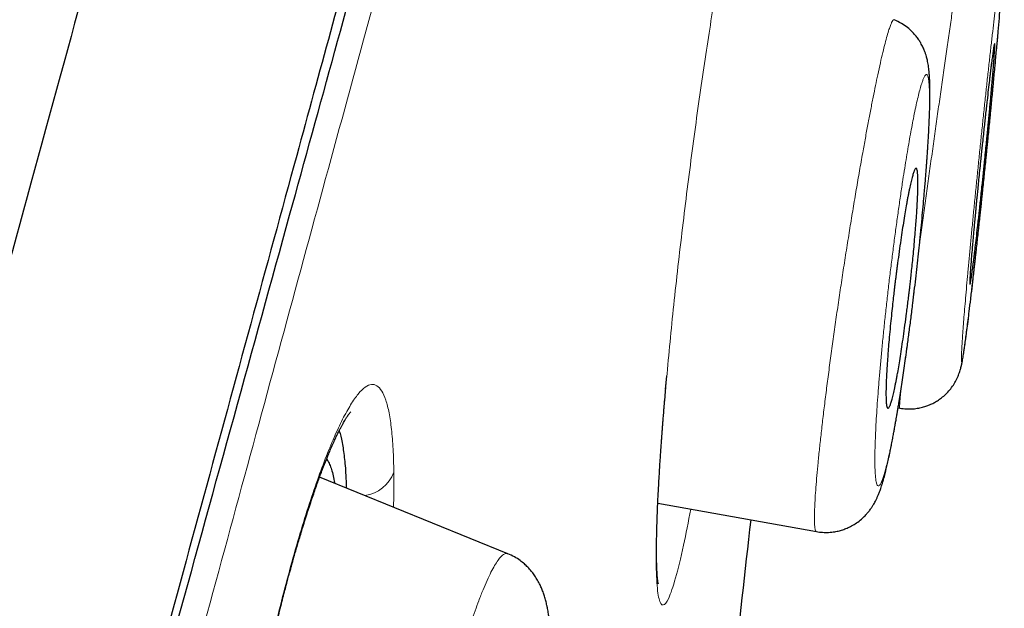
# Model space of a CAD drawing. Header units: millimetres. Extents: x 8 to 473, y 11 to 654.
# Tile 653 of 656: x 464.49 to 471.93, y 626.67 to 631.12. Entities that reach past the tile are written whole.
import ezdxf

# ---------------------------------------------------------------- set-up
doc = ezdxf.new("R2010")
doc.units = ezdxf.units.MM

msp = doc.modelspace()

# ---------------------------------------------------------------- linework, layer by layer
at = {"color": 7, "linetype": 'Continuous', "lineweight": 30}
for p, q in [((471.0955, 631.1175), (471.0956, 631.1175)), ((469.37, 628.3275), (469.3792, 628.4293)), ((471.1257, 628.188), (471.1379, 628.1858)), ((468.1785, 627.0864), (466.7564, 627.6657)), ((469.3107, 627.4684), (470.509, 627.2536))]:
    msp.add_line(p, q, dxfattribs=at)
at = {"color": 8, "linetype": 'Continuous', "lineweight": 0}
msp.add_arc((467.061, 627.7952), 0.2722, 277.84011, 340.05129, dxfattribs=at)
at = {"color": 7, "linetype": 'Continuous', "lineweight": 30}
for points, knots in [([(470.1608, 650.2847), (470.1654, 650.2685), (470.1751, 650.2342), (470.1654, 650.1301), (470.1214, 649.9157), (470.0193, 649.5055), (469.8502, 648.8522), (469.6064, 647.9407), (469.2849, 646.7779), (468.8814, 645.329), (468.4353, 643.7426), (467.9675, 642.0862), (467.5037, 640.4457), (466.9694, 638.5517), (466.3595, 636.3746), (465.6859, 633.9339), (464.9217, 631.1515), (464.0772, 628.0633), (463.1636, 624.7138), (462.2419, 621.3307), (461.3169, 617.9384), (460.0873, 613.4266), (458.5443, 607.7908), (456.6918, 601.0441), (454.8383, 594.3309), (452.9864, 587.6382), (451.1612, 581.0945), (449.3675, 574.6805), (447.6064, 568.3986), (446.0876, 562.982), (444.8124, 558.4382), (443.7808, 554.7617), (442.754, 551.1009), (442.091, 548.7319), (441.7579, 547.5418)], [0, 0, 0, 0, 0.026643, 0.056461, 0.086551, 0.11684, 0.14723, 0.177651, 0.208116, 0.238721, 0.269551, 0.290293, 0.311234, 0.332423, 0.353891, 0.375326, 0.396544, 0.421695, 0.446548, 0.471138, 0.49552, 0.519728, 0.567844, 0.615722, 0.66337, 0.710804, 0.758299, 0.802852, 0.847609, 0.892545, 0.919139, 0.945881, 0.972812, 1, 1, 1, 1]), ([(471.4836, 648.3303), (471.4879, 648.3155), (471.497, 648.2838), (471.4877, 648.1781), (471.4456, 647.9599), (471.3474, 647.5483), (471.1956, 646.941), (470.9982, 646.1797), (470.7686, 645.319), (470.4898, 644.2895), (470.1584, 643.0731), (469.787, 641.7247), (469.3798, 640.2544), (468.9431, 638.6817), (468.4864, 637.039), (468.0241, 635.3663), (467.5731, 633.7197), (467.092, 631.9576), (466.5304, 629.9002), (465.8857, 627.5387), (465.1596, 624.8816), (464.4179, 622.1717), (463.6656, 619.4295), (462.906, 616.6678), (461.888, 612.9715), (460.6042, 608.3349), (459.0557, 602.7627), (457.5018, 597.1937), (455.9437, 591.6319), (454.3834, 586.0743), (452.8986, 580.8141), (451.495, 575.8491), (450.1724, 571.1824), (448.8505, 566.5241), (447.6958, 562.4581), (446.7083, 558.9853), (445.8879, 556.0994), (445.0749, 553.2398), (444.2714, 550.4099), (443.7526, 548.575), (443.4929, 547.6567)], [0, 0, 0, 0, 0.0263947, 0.0567135, 0.0870843, 0.1174919, 0.1479186, 0.1722719, 0.1966285, 0.2209895, 0.2453683, 0.2697732, 0.2901329, 0.310517, 0.330927, 0.3462517, 0.3615813, 0.3769064, 0.39222, 0.4126117, 0.4329787, 0.453321, 0.473641, 0.4939369, 0.5142124, 0.554725, 0.5952005, 0.6356391, 0.6760307, 0.7163943, 0.7567769, 0.7907369, 0.8247232, 0.8587319, 0.8927619, 0.9141655, 0.9355885, 0.9570317, 0.9784983, 1, 1, 1, 1]), ([(460.6444, 608.3027), (461.1173, 610.0138), (461.8997, 612.8448), (462.9824, 616.7754), (463.8979, 620.0971), (464.8013, 623.3755), (465.6855, 626.583), (466.4915, 629.5046), (467.2094, 632.104), (467.8358, 634.3654), (468.4043, 636.404), (468.9075, 638.1972), (469.3495, 639.7726), (469.7997, 641.3816), (470.2317, 642.9392), (470.6217, 644.358), (470.9311, 645.4997), (471.19, 646.4851), (471.3738, 647.2217), (471.4627, 647.6035), (471.4684, 647.6886), (471.471, 647.7274)], [0, 0, 0, 0, 0.07218, 0.119423, 0.16681, 0.214126, 0.261298, 0.30868, 0.348246, 0.387639, 0.427185, 0.466788, 0.506244, 0.54568, 0.604911, 0.663838, 0.722099, 0.780103, 0.857413, 0.935071, 1, 1, 1, 1]), ([(471.138, 628.186), (471.1553, 628.1835), (471.1886, 628.1788), (471.237, 628.1799), (471.2801, 628.1854), (471.3171, 628.1941), (471.3479, 628.2043), (471.3754, 628.2157), (471.4028, 628.2294), (471.4323, 628.2473), (471.4635, 628.2704), (471.495, 628.299), (471.5245, 628.3325), (471.55, 628.369), (471.5674, 628.4007), (471.5791, 628.4267), (471.5868, 628.4464), (471.593, 628.4646), (471.5971, 628.4787), (471.601, 628.4933), (471.604, 628.5058), (471.6062, 628.5159), (471.6074, 628.5216), (471.6083, 628.5261), (471.6092, 628.5309), (471.6108, 628.539), (471.6131, 628.5514), (471.6161, 628.5693), (471.6196, 628.5907), (471.6235, 628.6162), (471.6281, 628.6473), (471.6336, 628.6863), (471.64, 628.7337), (471.6473, 628.7894), (471.6551, 628.8502), (471.6641, 628.9227), (471.6744, 629.0087), (471.6862, 629.109), (471.6984, 629.2147), (471.7108, 629.3248), (471.7234, 629.4385), (471.7361, 629.555), (471.7489, 629.674), (471.7617, 629.7956), (471.7747, 629.9197), (471.7876, 630.0459), (471.8005, 630.1734), (471.8132, 630.3015), (471.8258, 630.4292), (471.838, 630.5557), (471.8498, 630.6802), (471.8611, 630.8016), (471.8718, 630.9184), (471.8817, 631.0289), (471.8906, 631.1314), (471.8985, 631.2251), (471.9055, 631.3099), (471.9114, 631.3859), (471.9164, 631.4531), (471.9205, 631.5116), (471.9236, 631.5607), (471.9259, 631.6013), (471.9271, 631.629), (471.9276, 631.6474), (471.9279, 631.6588), (471.928, 631.6692), (471.9281, 631.6802), (471.9278, 631.6936), (471.9273, 631.7081), (471.9258, 631.729), (471.9223, 631.7562), (471.9162, 631.7869), (471.9063, 631.8217), (471.8929, 631.8559), (471.8759, 631.8897), (471.8547, 631.924), (471.828, 631.9581), (471.7967, 631.9899), (471.7623, 632.0181), (471.7223, 632.0443), (471.6924, 632.0577), (471.677, 632.0646)], [0, 0, 0, 0, 0.009093, 0.017521, 0.025113, 0.031737, 0.037299, 0.042005, 0.047276, 0.053324, 0.060138, 0.067687, 0.075667, 0.083806, 0.092156, 0.096398, 0.100619, 0.106469, 0.112669, 0.118138, 0.123737, 0.127974, 0.130961, 0.133832, 0.136985, 0.14042, 0.149633, 0.16041, 0.171356, 0.183552, 0.196999, 0.211703, 0.229396, 0.247022, 0.264553, 0.281988, 0.304979, 0.327697, 0.35017, 0.372415, 0.394438, 0.416242, 0.437853, 0.459545, 0.481386, 0.503384, 0.525567, 0.547945, 0.570519, 0.593281, 0.616218, 0.639312, 0.66255, 0.685605, 0.708222, 0.730428, 0.752245, 0.773683, 0.794744, 0.81543, 0.835739, 0.854999, 0.872704, 0.879822, 0.886661, 0.893222, 0.899637, 0.906053, 0.912522, 0.919229, 0.925607, 0.932558, 0.939566, 0.946753, 0.95248, 0.959565, 0.967978, 0.975114, 0.982891, 0.991222, 1, 1, 1, 1]), ([(470.5091, 627.2538), (470.5242, 627.2516), (470.5547, 627.2472), (470.6013, 627.2471), (470.644, 627.2517), (470.6822, 627.2598), (470.7159, 627.27), (470.7502, 627.2838), (470.7856, 627.3019), (470.8227, 627.3259), (470.8552, 627.3525), (470.881, 627.3782), (470.8989, 627.3986), (470.9143, 627.4184), (470.9267, 627.4362), (470.938, 627.454), (470.9473, 627.4702), (470.9558, 627.486), (470.9646, 627.5041), (470.9739, 627.5249), (470.982, 627.5449), (470.9889, 627.5634), (470.9953, 627.5816), (471.0017, 627.6009), (471.009, 627.6245), (471.0175, 627.6541), (471.0269, 627.689), (471.0367, 627.728), (471.0463, 627.769), (471.0551, 627.8086), (471.0634, 627.8475), (471.071, 627.8846), (471.079, 627.9248), (471.0867, 627.9651), (471.0935, 628.0021), (471.0989, 628.032), (471.1029, 628.0542), (471.1059, 628.0715), (471.1088, 628.0877), (471.1121, 628.1069), (471.1161, 628.1301), (471.1207, 628.1576), (471.1259, 628.1894), (471.1328, 628.2315), (471.1413, 628.2846), (471.1512, 628.3485), (471.1615, 628.4166), (471.1719, 628.4879), (471.1835, 628.5689), (471.1962, 628.6601), (471.2098, 628.7622), (471.2236, 628.8686), (471.2364, 628.9714), (471.2482, 629.0696), (471.259, 629.1625), (471.2696, 629.2565), (471.2796, 629.3493), (471.2897, 629.4454), (471.2994, 629.5421), (471.3087, 629.6382), (471.3168, 629.7261), (471.3233, 629.7999), (471.3285, 629.861), (471.3326, 629.911), (471.3362, 629.9566), (471.3393, 629.9971), (471.3419, 630.0313), (471.3437, 630.0574), (471.3451, 630.0771), (471.3464, 630.0948), (471.3478, 630.1162), (471.3496, 630.1433), (471.3517, 630.176), (471.354, 630.2132), (471.3563, 630.2543), (471.3587, 630.2985), (471.3608, 630.3438), (471.3626, 630.388), (471.364, 630.429), (471.3651, 630.4667), (471.3658, 630.5013), (471.3663, 630.5384), (471.3664, 630.5768), (471.366, 630.6148), (471.3651, 630.6474), (471.364, 630.6717), (471.3629, 630.6912), (471.3617, 630.7087), (471.3599, 630.7289), (471.3576, 630.7498), (471.3546, 630.7712), (471.351, 630.7922), (471.3472, 630.8109), (471.3434, 630.8269), (471.3392, 630.8425), (471.3335, 630.861), (471.3252, 630.8841), (471.3137, 630.9112), (471.2987, 630.9402), (471.2809, 630.9686), (471.2605, 630.9966), (471.2328, 631.028), (471.1963, 631.061), (471.1505, 631.0934), (471.1146, 631.1099), (471.0958, 631.1185)], [0, 0, 0, 0, 0.008523, 0.017171, 0.025883, 0.032423, 0.038937, 0.045526, 0.053044, 0.061664, 0.071357, 0.077831, 0.083446, 0.088253, 0.094331, 0.099675, 0.104378, 0.109702, 0.116397, 0.12428, 0.132675, 0.14047, 0.146742, 0.155079, 0.164986, 0.176085, 0.190431, 0.20396, 0.217053, 0.231376, 0.241451, 0.252138, 0.263443, 0.274792, 0.284239, 0.291631, 0.296977, 0.300429, 0.304077, 0.308601, 0.313998, 0.320268, 0.327411, 0.335426, 0.348101, 0.361643, 0.375503, 0.389681, 0.404177, 0.422739, 0.441791, 0.461327, 0.481348, 0.49772, 0.514424, 0.531466, 0.548487, 0.564761, 0.584015, 0.602052, 0.618863, 0.634443, 0.645272, 0.655412, 0.664863, 0.673548, 0.680906, 0.686828, 0.690474, 0.69387, 0.698572, 0.704651, 0.712109, 0.72095, 0.730683, 0.741686, 0.753823, 0.76581, 0.777338, 0.788406, 0.799015, 0.809162, 0.824173, 0.83804, 0.850586, 0.861606, 0.867094, 0.873797, 0.881791, 0.890684, 0.898929, 0.906268, 0.912651, 0.917966, 0.922217, 0.927145, 0.933126, 0.940195, 0.948198, 0.954082, 0.960708, 0.968678, 0.977972, 0.988477, 1, 1, 1, 1]), ([(471.669, 629.1199), (471.6698, 629.1219), (471.6716, 629.1259), (471.6761, 629.151), (471.6816, 629.1869), (471.6877, 629.2307), (471.6929, 629.2705), (471.6975, 629.3063), (471.7011, 629.3352), (471.7049, 629.3661), (471.7102, 629.41), (471.7173, 629.4704), (471.7241, 629.5306), (471.729, 629.5741), (471.7317, 629.5975), (471.7344, 629.6216), (471.7371, 629.6464), (471.7399, 629.6717), (471.7436, 629.7059), (471.7485, 629.7509), (471.7546, 629.8087), (471.7597, 629.8571), (471.7636, 629.8941), (471.7661, 629.9176), (471.7686, 629.9418), (471.7712, 629.9667), (471.7738, 629.9922), (471.7765, 630.0184), (471.7807, 630.0602), (471.7863, 630.1149), (471.7927, 630.179), (471.7982, 630.2344), (471.8028, 630.2812), (471.8064, 630.3196), (471.8088, 630.3447), (471.8101, 630.3593), (471.8107, 630.3659), (471.8113, 630.3718), (471.8118, 630.377), (471.8122, 630.3817), (471.8126, 630.3857), (471.8144, 630.4054), (471.8177, 630.4399), (471.8221, 630.4877), (471.8262, 630.5323), (471.8299, 630.5739), (471.8333, 630.6124), (471.8363, 630.6478), (471.8401, 630.6927), (471.8444, 630.7444), (471.8487, 630.7988), (471.852, 630.8442), (471.8544, 630.8808), (471.8557, 630.9085), (471.8562, 630.9276), (471.8558, 630.9384), (471.8545, 630.9415), (471.8519, 630.9332), (471.8477, 630.9091), (471.8423, 630.8731), (471.8363, 630.8293), (471.8311, 630.7896), (471.8266, 630.7537), (471.823, 630.7248), (471.8192, 630.6938), (471.814, 630.65), (471.807, 630.5897), (471.8001, 630.5297), (471.7953, 630.4862), (471.7926, 630.4627), (471.7899, 630.4386), (471.7872, 630.4138), (471.7844, 630.3883), (471.7806, 630.3542), (471.7758, 630.3094), (471.7696, 630.2517), (471.7645, 630.2033), (471.7606, 630.1664), (471.7581, 630.1429), (471.7556, 630.1186), (471.753, 630.0937), (471.7503, 630.0682), (471.7476, 630.042), (471.7434, 630.0005), (471.7378, 629.9466), (471.7314, 629.8835), (471.7259, 629.8286), (471.7213, 629.7819), (471.7176, 629.7433), (471.7152, 629.7179), (471.7138, 629.7029), (471.7131, 629.6961), (471.7125, 629.69), (471.712, 629.6844), (471.7116, 629.6794), (471.7111, 629.6751), (471.7092, 629.6551), (471.7059, 629.6203), (471.7014, 629.5724), (471.6973, 629.5276), (471.6935, 629.4861), (471.6901, 629.4476), (471.687, 629.4122), (471.6832, 629.3673), (471.6788, 629.3155), (471.6745, 629.261), (471.6711, 629.2154), (471.6688, 629.1788), (471.6675, 629.151), (471.6671, 629.1321), (471.6675, 629.1215), (471.6683, 629.1207), (471.6687, 629.1204)], [0, 0, 0, 0, 0.020186, 0.040638, 0.061368, 0.077108, 0.093014, 0.101034, 0.109097, 0.117203, 0.125354, 0.141889, 0.159218, 0.163891, 0.168618, 0.1734, 0.178237, 0.183128, 0.188075, 0.197754, 0.208363, 0.219902, 0.223998, 0.228199, 0.232506, 0.236919, 0.241437, 0.24606, 0.25079, 0.263659, 0.27509, 0.285084, 0.293639, 0.300755, 0.306433, 0.307791, 0.309032, 0.310155, 0.311161, 0.312049, 0.312819, 0.313473, 0.323394, 0.332992, 0.342266, 0.351216, 0.359842, 0.368146, 0.376126, 0.392863, 0.409287, 0.4254, 0.441206, 0.456708, 0.471909, 0.486815, 0.50143, 0.521565, 0.541991, 0.562717, 0.578471, 0.594405, 0.602444, 0.610529, 0.618661, 0.626841, 0.643298, 0.660606, 0.665282, 0.670017, 0.674811, 0.679663, 0.684574, 0.689543, 0.699176, 0.709756, 0.721285, 0.725381, 0.729584, 0.733896, 0.738315, 0.742841, 0.747475, 0.752217, 0.764848, 0.776108, 0.785998, 0.794517, 0.801665, 0.807441, 0.80884, 0.810127, 0.811302, 0.812364, 0.813315, 0.814154, 0.814881, 0.824837, 0.834459, 0.843747, 0.8527, 0.86132, 0.869606, 0.877559, 0.894359, 0.910836, 0.926993, 0.942834, 0.958363, 0.973582, 0.988496, 1, 1, 1, 1]), ([(471.0497, 628.1842), (471.0517, 628.1851), (471.0558, 628.1869), (471.0631, 628.2008), (471.0712, 628.2228), (471.0802, 628.2534), (471.09, 628.2921), (471.0987, 628.3309), (471.1059, 628.3656), (471.1114, 628.3933), (471.117, 628.4228), (471.1242, 628.4617), (471.1329, 628.5123), (471.1435, 628.5772), (471.1545, 628.6489), (471.1661, 628.7274), (471.178, 628.8121), (471.187, 628.8791), (471.193, 628.9254), (471.196, 628.9491), (471.1991, 628.9731), (471.2021, 628.9974), (471.2051, 629.022), (471.2081, 629.0468), (471.2111, 629.0718), (471.2146, 629.102), (471.2188, 629.1396), (471.224, 629.1871), (471.2299, 629.2418), (471.2362, 629.3032), (471.2429, 629.3708), (471.2495, 629.4425), (471.2556, 629.5129), (471.2608, 629.5772), (471.264, 629.6227), (471.2661, 629.653), (471.2672, 629.6711), (471.2683, 629.688), (471.2692, 629.7037), (471.27, 629.7183), (471.2718, 629.751), (471.274, 629.7985), (471.2757, 629.8544), (471.2761, 629.9006), (471.2753, 629.9349), (471.2736, 629.9595), (471.2714, 629.9766), (471.2686, 629.9884), (471.2652, 629.9951), (471.261, 629.9976), (471.2555, 629.9935), (471.2485, 629.9802), (471.2405, 629.9582), (471.2317, 629.9278), (471.2221, 629.8891), (471.2135, 629.8503), (471.2063, 629.8156), (471.2008, 629.7877), (471.1951, 629.7581), (471.188, 629.7192), (471.1792, 629.6685), (471.1685, 629.6035), (471.1574, 629.5317), (471.1457, 629.4534), (471.1337, 629.3687), (471.1244, 629.3007), (471.118, 629.2523), (471.1145, 629.2251), (471.111, 629.1976), (471.1075, 629.1698), (471.104, 629.1416), (471.1006, 629.1131), (471.0963, 629.077), (471.0909, 629.0299), (471.0841, 628.9692), (471.0767, 628.8996), (471.0687, 628.8218), (471.0611, 628.7423), (471.0545, 628.6674), (471.0493, 628.6025), (471.046, 628.5577), (471.0441, 628.5291), (471.043, 628.5136), (471.0421, 628.4989), (471.0413, 628.4853), (471.0406, 628.4725), (471.0399, 628.4606), (471.0382, 628.4293), (471.036, 628.3823), (471.0343, 628.326), (471.0341, 628.2797), (471.0351, 628.2431), (471.0373, 628.2157), (471.0406, 628.1972), (471.0444, 628.1867), (471.0474, 628.1855), (471.0486, 628.1849)], [0, 0, 0, 0, 0.015688, 0.031361, 0.047024, 0.062682, 0.07834, 0.094002, 0.101839, 0.109679, 0.117522, 0.12537, 0.139069, 0.153329, 0.168151, 0.183539, 0.199495, 0.21602, 0.220242, 0.224501, 0.228794, 0.233124, 0.23749, 0.241891, 0.246329, 0.250802, 0.257914, 0.26636, 0.276141, 0.287256, 0.299705, 0.313487, 0.327957, 0.341153, 0.353075, 0.35741, 0.361549, 0.365491, 0.369236, 0.372785, 0.376137, 0.393597, 0.41054, 0.426968, 0.442881, 0.455244, 0.467281, 0.478993, 0.490381, 0.501447, 0.517069, 0.532696, 0.548334, 0.563988, 0.579662, 0.595361, 0.603223, 0.611093, 0.618972, 0.62686, 0.64059, 0.654869, 0.6697, 0.685086, 0.701028, 0.717528, 0.722348, 0.727213, 0.732124, 0.73708, 0.742083, 0.747132, 0.752226, 0.761327, 0.772144, 0.784679, 0.798929, 0.814896, 0.829654, 0.843008, 0.854959, 0.858669, 0.862218, 0.865609, 0.868841, 0.871913, 0.874826, 0.87758, 0.895203, 0.912271, 0.928785, 0.944747, 0.960159, 0.975023, 0.989341, 1, 1, 1, 1]), ([(469.3457, 628.0283), (469.3457, 628.0289), (469.3464, 628.0382), (469.348, 628.0591), (469.3507, 628.0939), (469.3542, 628.1375), (469.3586, 628.1904), (469.3638, 628.2526), (469.3677, 628.2979), (469.3698, 628.322)], [0, 0, 0, 0, 0.006488, 0.098431, 0.219775, 0.370552, 0.550804, 0.760592, 1, 1, 1, 1]), ([(466.0084, 623.2052), (466.0071, 623.2179), (466.0047, 623.2416), (466.002, 623.277), (465.9999, 623.3085), (465.9984, 623.3356), (465.9974, 623.3577), (465.9967, 623.3745), (465.9963, 623.3862), (465.996, 623.3949), (465.9958, 623.4029), (465.9955, 623.4123), (465.9952, 623.4231), (465.9949, 623.4355), (465.9947, 623.4495), (465.9943, 623.4685), (465.9941, 623.4935), (465.9939, 623.5246), (465.994, 623.5581), (465.9944, 623.6086), (465.9957, 623.6776), (465.9987, 623.7671), (466.0032, 623.8659), (466.0095, 623.9738), (466.0177, 624.0899), (466.0273, 624.2068), (466.0363, 624.3025), (466.0436, 624.3753), (466.0487, 624.4234), (466.0534, 624.4672), (466.0575, 624.5034), (466.0608, 624.5326), (466.0636, 624.5564), (466.0665, 624.5811), (466.0704, 624.614), (466.076, 624.6592), (466.0835, 624.7185), (466.0924, 624.7869), (466.1022, 624.8594), (466.1131, 624.9378), (466.1249, 625.0191), (466.1375, 625.1025), (466.1507, 625.1877), (466.1645, 625.2731), (466.1785, 625.3571), (466.1912, 625.4304), (466.2021, 625.492), (466.2122, 625.5476), (466.2226, 625.6033), (466.2345, 625.6658), (466.2479, 625.7351), (466.2631, 625.8113), (466.2796, 625.8925), (466.2976, 625.9784), (466.3168, 626.0686), (466.3379, 626.1646), (466.3607, 626.2661), (466.3835, 626.3649), (466.4056, 626.4579), (466.4258, 626.5413), (466.4449, 626.6188), (466.4627, 626.6894), (466.4791, 626.7533), (466.494, 626.8105), (466.5075, 626.8613), (466.5191, 626.9045), (466.529, 626.9408), (466.5373, 626.9711), (466.5446, 626.9973), (466.5517, 627.0229), (466.5599, 627.052), (466.5703, 627.0886), (466.5823, 627.13), (466.5955, 627.1753), (466.6098, 627.2233), (466.6258, 627.2759), (466.6432, 627.3321), (466.6612, 627.3886), (466.6797, 627.4454), (466.6978, 627.4997), (466.7153, 627.5509), (466.7312, 627.5962), (466.7462, 627.638), (466.7601, 627.676), (466.7728, 627.7096), (466.7835, 627.7376), (466.7932, 627.7625), (466.8026, 627.7864), (466.8134, 627.8131), (466.8258, 627.8433), (466.8405, 627.878), (466.8568, 627.9153), (466.874, 627.953), (466.8911, 627.989), (466.9057, 628.0183), (466.9181, 628.042), (466.9282, 628.0609), (466.9377, 628.0778), (466.9458, 628.0916), (466.9522, 628.1022), (466.9576, 628.1109), (466.963, 628.1193), (466.9699, 628.1298), (466.9774, 628.1404), (466.9841, 628.1492), (466.9893, 628.1555), (466.9917, 628.1582), (466.992, 628.1585), (466.9922, 628.1587)], [0, 0, 0, 0, 0.0121653, 0.0227955, 0.0318865, 0.0394343, 0.0454352, 0.0498858, 0.0528243, 0.054588, 0.0565918, 0.0589433, 0.0616425, 0.0646898, 0.0680854, 0.0718295, 0.0784181, 0.0858414, 0.0935111, 0.101192, 0.1195228, 0.1379137, 0.1563619, 0.1780736, 0.1993329, 0.2199573, 0.2399408, 0.24853, 0.2567019, 0.2639363, 0.2702233, 0.2744987, 0.2781894, 0.2817993, 0.2864154, 0.2939476, 0.3032261, 0.3142424, 0.3257439, 0.3367018, 0.3502332, 0.3628391, 0.3745255, 0.3887447, 0.4013323, 0.4122946, 0.4216361, 0.4289739, 0.4372938, 0.4466478, 0.4570386, 0.4684695, 0.4809443, 0.4936661, 0.5073236, 0.5219207, 0.5374619, 0.5539521, 0.5677166, 0.5810175, 0.5933665, 0.6047598, 0.6151937, 0.6246653, 0.633172, 0.6407115, 0.6466685, 0.6519179, 0.6564679, 0.6604299, 0.6654231, 0.6719804, 0.6801037, 0.6880498, 0.6970657, 0.7071471, 0.7182914, 0.7300989, 0.74128, 0.7535307, 0.7647829, 0.7750399, 0.7843043, 0.7940421, 0.8023788, 0.8093169, 0.8154632, 0.8218748, 0.8285704, 0.8375103, 0.8476475, 0.859446, 0.8722163, 0.8851997, 0.8983522, 0.9070035, 0.915611, 0.9241548, 0.9320311, 0.937553, 0.9425328, 0.9481242, 0.9548415, 0.9665811, 0.9765742, 0.9836109, 0.9913569, 1, 1, 1, 1]), ([(466.9035, 628.0137), (466.9037, 628.0132), (466.9131, 627.9922), (466.9269, 627.9276), (466.9439, 627.818), (466.9539, 627.7028), (466.9561, 627.6167), (466.9569, 627.584)], [0, 0, 0, 0, 0.005577, 0.2808, 0.556176, 0.831494, 1, 1, 1, 1]), ([(469.3135, 626.8606), (469.3135, 626.8605), (469.3136, 626.8604), (469.3132, 626.8623), (469.3125, 626.8663), (469.3117, 626.8714), (469.3108, 626.878), (469.3098, 626.886), (469.3089, 626.8946), (469.3081, 626.9028), (469.3074, 626.9104), (469.3068, 626.9187), (469.306, 626.929), (469.3052, 626.9424), (469.3043, 626.9585), (469.3034, 626.9804), (469.3025, 627.0073), (469.3018, 627.0389), (469.3014, 627.0705), (469.3012, 627.103), (469.3013, 627.1374), (469.3016, 627.1745), (469.3023, 627.2156), (469.3033, 627.2625), (469.3048, 627.316), (469.3068, 627.3764), (469.3095, 627.4441), (469.313, 627.5201), (469.317, 627.5969), (469.3212, 627.6701), (469.3251, 627.7345), (469.3289, 627.794), (469.3325, 627.8478), (469.3359, 627.8955), (469.3384, 627.9305), (469.3401, 627.9543), (469.3412, 627.9686), (469.3421, 627.9816), (469.343, 627.9934), (469.3438, 628.0042), (469.3447, 628.0157), (469.3453, 628.0237), (469.3457, 628.0283)], [0, 0, 0, 0, 0.010886, 0.029751, 0.047487, 0.065737, 0.085417, 0.105715, 0.124948, 0.141496, 0.155348, 0.16761, 0.184483, 0.204297, 0.227056, 0.250487, 0.289036, 0.323367, 0.354897, 0.3863, 0.41821, 0.450083, 0.484086, 0.521572, 0.562547, 0.606191, 0.653212, 0.703613, 0.757403, 0.799327, 0.837766, 0.87226, 0.902805, 0.929396, 0.952028, 0.960514, 0.968273, 0.975303, 0.981604, 0.987176, 0.992645, 1, 1, 1, 1]), ([(466.808, 627.7996), (466.8089, 627.7987), (466.8162, 627.7921), (466.828, 627.7705), (466.8433, 627.735), (466.8564, 627.6889), (466.8651, 627.6503), (466.8689, 627.6244), (466.8696, 627.6196)], [0, 0, 0, 0, 0.034248, 0.262315, 0.490532, 0.718868, 0.947261, 1, 1, 1, 1]), ([(469.2898, 621.4781), (469.3579, 621.9864), (469.4966, 623.021), (469.6931, 624.584), (469.8676, 626.0304), (469.971, 626.9504), (470.015, 627.3421)], [0, 0, 0, 0, 0.260348, 0.52996, 0.799836, 1, 1, 1, 1]), ([(467.4076, 623.2748), (467.4232, 623.2725), (467.4528, 623.2681), (467.4959, 623.2675), (467.534, 623.2702), (467.5666, 623.2752), (467.5939, 623.2813), (467.6211, 623.289), (467.6489, 623.2988), (467.6769, 623.3109), (467.7029, 623.3242), (467.7256, 623.3375), (467.747, 623.3516), (467.7673, 623.3664), (467.7863, 623.3818), (467.8022, 623.3959), (467.8144, 623.4074), (467.8258, 623.4188), (467.8393, 623.4329), (467.8551, 623.4508), (467.8707, 623.4699), (467.8874, 623.4917), (467.9046, 623.516), (467.922, 623.5426), (467.9382, 623.5692), (467.9524, 623.5941), (467.9654, 623.6181), (467.9778, 623.642), (467.9892, 623.6651), (468.0028, 623.6935), (468.0207, 623.733), (468.0445, 623.7897), (468.0705, 623.8564), (468.0984, 623.9339), (468.1215, 624.0033), (468.1386, 624.0575), (468.1492, 624.092), (468.1585, 624.123), (468.1662, 624.1491), (468.1723, 624.1699), (468.1771, 624.1868), (468.1815, 624.2024), (468.1863, 624.2196), (468.192, 624.2399), (468.1984, 624.2633), (468.2073, 624.2962), (468.219, 624.3407), (468.2338, 624.3987), (468.2504, 624.4659), (468.2687, 624.5426), (468.2899, 624.6358), (468.3129, 624.7425), (468.3366, 624.8588), (468.3584, 624.9733), (468.3784, 625.0851), (468.3966, 625.1937), (468.413, 625.2988), (468.4278, 625.3998), (468.4402, 625.4905), (468.4504, 625.5712), (468.4589, 625.6422), (468.4663, 625.7082), (468.4724, 625.7669), (468.477, 625.8139), (468.4804, 625.8504), (468.4828, 625.8777), (468.4847, 625.9), (468.4863, 625.9186), (468.4878, 625.9377), (468.4896, 625.9612), (468.4918, 625.9915), (468.4945, 626.0314), (468.4975, 626.0795), (468.5001, 626.1316), (468.5021, 626.1814), (468.5035, 626.2267), (468.5043, 626.2675), (468.5047, 626.3072), (468.5046, 626.3453), (468.5041, 626.3812), (468.5033, 626.4135), (468.5021, 626.4458), (468.5004, 626.4809), (468.4981, 626.5148), (468.4953, 626.5471), (468.4923, 626.5766), (468.4888, 626.6049), (468.4852, 626.6302), (468.4816, 626.6522), (468.4776, 626.6738), (468.4722, 626.7001), (468.465, 626.7306), (468.4554, 626.7645), (468.4444, 626.7969), (468.4321, 626.8282), (468.4171, 626.8608), (468.3989, 626.8941), (468.3784, 626.9257), (468.3554, 626.956), (468.3305, 626.9838), (468.3021, 627.0109), (468.2688, 627.0373), (468.2274, 627.0643), (468.1954, 627.0788), (468.1784, 627.0864)], [0, 0, 0, 0, 0.0099625, 0.0189918, 0.0269889, 0.0338775, 0.0396049, 0.0446815, 0.0520335, 0.058993, 0.0654104, 0.0720527, 0.0778989, 0.0845049, 0.0911633, 0.0965943, 0.1007903, 0.1045164, 0.1103651, 0.1174808, 0.1249342, 0.1324484, 0.1425004, 0.1522357, 0.1622084, 0.1715226, 0.1787744, 0.1871463, 0.1947932, 0.2011114, 0.21632, 0.2332105, 0.2518225, 0.2729861, 0.2946501, 0.303303, 0.3116121, 0.3186947, 0.3245282, 0.3291972, 0.3325747, 0.3357113, 0.3394869, 0.3439011, 0.3489532, 0.3546429, 0.3650065, 0.3769787, 0.3905555, 0.4057316, 0.4225003, 0.444802, 0.4665596, 0.4876875, 0.5082068, 0.5281392, 0.5474945, 0.5662753, 0.5844795, 0.5986258, 0.6123979, 0.6256504, 0.6374006, 0.6474604, 0.6541644, 0.6598284, 0.6644523, 0.6680582, 0.6715204, 0.6764812, 0.682942, 0.6909041, 0.7023428, 0.7147381, 0.7263727, 0.7372342, 0.7473236, 0.7566408, 0.7673897, 0.7769683, 0.7853889, 0.7939722, 0.8039878, 0.8154281, 0.8239144, 0.8330401, 0.8425369, 0.8508109, 0.8575962, 0.8641069, 0.8716378, 0.8828766, 0.8939512, 0.9045344, 0.9141022, 0.9235152, 0.9338918, 0.9436477, 0.95214, 0.9611989, 0.9688395, 0.9778605, 0.9882897, 1, 1, 1, 1])]:
    msp.add_open_spline(points, degree=3, knots=knots, dxfattribs=at)
at = {"color": 8, "linetype": 'Continuous', "lineweight": 0}
for points, knots in [([(471.4351, 646.6861), (471.4333, 646.6535), (471.4298, 646.5884), (471.3834, 646.3811), (471.2845, 645.9866), (471.1326, 645.4041), (470.9358, 644.6706), (470.7047, 643.8307), (470.4236, 642.8277), (470.0885, 641.641), (469.7139, 640.3206), (469.3035, 638.8812), (468.8645, 637.339), (468.3682, 635.5875), (467.8104, 633.5941), (467.1954, 631.3602), (466.5358, 628.9456), (465.8447, 626.4059), (465.1326, 623.7831), (464.4063, 621.1058), (463.6719, 618.3993), (462.9328, 615.6763), (461.9393, 612.014), (460.683, 607.4016), (459.1593, 601.8443), (457.6254, 596.2852), (456.0846, 590.7315), (454.5407, 585.2171), (452.9922, 579.7392), (451.4461, 574.2969), (449.8963, 568.8612), (448.5538, 564.1568), (447.4236, 560.1913), (446.5054, 556.9608), (445.6027, 553.7704), (444.7146, 550.6135), (444.1548, 548.5845), (443.8737, 547.5661)], [0, 0, 0, 0, 0.030875, 0.061712, 0.092529, 0.123402, 0.148227, 0.17321, 0.198303, 0.223286, 0.248239, 0.269168, 0.290108, 0.310917, 0.33167, 0.352646, 0.373652, 0.39457, 0.415527, 0.436491, 0.457375, 0.478202, 0.499018, 0.541033, 0.583124, 0.625219, 0.667272, 0.709317, 0.75061, 0.791934, 0.833292, 0.874698, 0.899774, 0.92478, 0.949757, 0.974781, 1, 1, 1, 1]), ([(469.3678, 628.3106), (469.3845, 628.4911), (469.418, 628.8522), (469.4832, 629.4369), (469.5555, 630.0234), (469.6333, 630.5938), (469.7128, 631.1205), (469.7905, 631.5834), (469.8633, 631.965), (469.9282, 632.247), (469.9815, 632.409), (470.0218, 632.4499), (470.0483, 632.3731), (470.0594, 632.1765), (470.0565, 631.8996), (470.0437, 631.6553), (470.0382, 631.5496)], [0, 0, 0, 0, 0.072746, 0.145492, 0.218155, 0.290689, 0.363222, 0.435851, 0.508552, 0.58137, 0.654203, 0.726949, 0.799633, 0.872196, 0.944687, 1, 1, 1, 1]), ([(471.2843, 629.3947), (471.2857, 629.405), (471.2933, 629.4614), (471.3078, 629.5682), (471.3277, 629.7141), (471.3481, 629.8627), (471.3689, 630.0126), (471.3899, 630.1633), (471.411, 630.3138), (471.4322, 630.4633), (471.4531, 630.6108), (471.4738, 630.7556), (471.494, 630.8967), (471.5138, 631.0334), (471.5329, 631.1647), (471.5512, 631.2898), (471.5687, 631.4079), (471.5853, 631.5182), (471.6007, 631.6196), (471.6149, 631.7115), (471.6278, 631.7937), (471.6393, 631.8658), (471.6495, 631.9274), (471.6577, 631.9754), (471.6642, 632.0115), (471.6693, 632.0374), (471.6732, 632.0549), (471.6758, 632.0641), (471.6766, 632.0638), (471.6769, 632.0636)], [0, 0, 0, 0, 0.008932, 0.048855, 0.08872, 0.128538, 0.168323, 0.208098, 0.247894, 0.287726, 0.327583, 0.367463, 0.407357, 0.447252, 0.487136, 0.527003, 0.566857, 0.606717, 0.64662, 0.686524, 0.726381, 0.766211, 0.806031, 0.845855, 0.879057, 0.912284, 0.945551, 0.978878, 1, 1, 1, 1]), ([(471.9259, 631.649), (471.9256, 631.6517), (471.925, 631.6571), (471.9233, 631.6564), (471.9209, 631.6493), (471.9178, 631.6352), (471.914, 631.6141), (471.9093, 631.5845), (471.9035, 631.5453), (471.8966, 631.4951), (471.8889, 631.4366), (471.8804, 631.37), (471.8713, 631.2957), (471.8615, 631.2142), (471.8511, 631.1257), (471.8402, 631.0309), (471.8287, 630.9296), (471.8167, 630.8228), (471.8045, 630.712), (471.7921, 630.5982), (471.7796, 630.4819), (471.767, 630.3631), (471.7544, 630.2426), (471.7418, 630.1215), (471.7294, 630.0007), (471.7172, 629.8804), (471.7053, 629.7604), (471.6936, 629.6423), (471.6825, 629.5269), (471.6718, 629.4154), (471.6617, 629.3076), (471.6522, 629.2045), (471.6434, 629.1071), (471.6354, 629.0158), (471.6283, 628.9311), (471.6219, 628.8534), (471.6165, 628.7834), (471.612, 628.7216), (471.6085, 628.6681), (471.6059, 628.623), (471.6043, 628.5867), (471.6037, 628.5598), (471.6041, 628.5435), (471.6053, 628.5362), (471.6071, 628.5363), (471.6097, 628.5435), (471.613, 628.5574), (471.6169, 628.5779), (471.6218, 628.6067), (471.6277, 628.6454), (471.6349, 628.6957), (471.6429, 628.7547), (471.6516, 628.8218), (471.661, 628.8966), (471.6709, 628.9785), (471.6815, 629.0671), (471.6925, 629.1621), (471.7041, 629.2633), (471.716, 629.3698), (471.7282, 629.4806), (471.7405, 629.5947), (471.753, 629.7116), (471.7655, 629.8305), (471.778, 629.9508), (471.7904, 630.0719), (471.8026, 630.1931), (471.8146, 630.3134), (471.8263, 630.433), (471.8377, 630.5511), (471.8486, 630.6668), (471.8591, 630.7785), (471.8689, 630.8857), (471.8781, 630.9882), (471.8867, 631.0857), (471.8946, 631.1775), (471.9016, 631.2624), (471.9079, 631.34), (471.9133, 631.4102), (471.9178, 631.4726), (471.9214, 631.5266), (471.924, 631.5715), (471.9256, 631.6071), (471.9264, 631.6342), (471.926, 631.6441), (471.9259, 631.649)], [0, 0, 0, 0, 0.0104417, 0.0208054, 0.031141, 0.0414985, 0.0519277, 0.0624774, 0.0749873, 0.0875034, 0.1000759, 0.1125572, 0.1249769, 0.1374561, 0.149862, 0.1622744, 0.1747732, 0.1874365, 0.2000219, 0.2124936, 0.2249233, 0.2373839, 0.249948, 0.2624017, 0.2748006, 0.2872221, 0.2997431, 0.3124395, 0.3249214, 0.3373991, 0.3499731, 0.3625015, 0.374959, 0.3873986, 0.3998884, 0.4124426, 0.4249219, 0.4373982, 0.4499028, 0.4624042, 0.4749873, 0.4875146, 0.4999827, 0.5104077, 0.5208371, 0.5313195, 0.5417684, 0.5521846, 0.562614, 0.5750407, 0.5875343, 0.6001212, 0.61262, 0.6250765, 0.6375662, 0.6499714, 0.6623725, 0.6748498, 0.6874823, 0.6999861, 0.7124996, 0.7250737, 0.737557, 0.7499691, 0.7625067, 0.7749461, 0.7873636, 0.7998352, 0.8124358, 0.8250781, 0.8375794, 0.8500117, 0.8624482, 0.8749618, 0.887512, 0.8999603, 0.9123854, 0.9248668, 0.9374828, 0.9499536, 0.9624394, 0.9750091, 0.9875225, 1, 1, 1, 1]), ([(470.5092, 627.2546), (470.5077, 627.255), (470.504, 627.2558), (470.4994, 627.2683), (470.4957, 627.292), (470.4937, 627.3292), (470.4936, 627.3774), (470.4953, 627.4366), (470.499, 627.5063), (470.5045, 627.5861), (470.5119, 627.6757), (470.5211, 627.7746), (470.5321, 627.8826), (470.5449, 627.999), (470.5593, 628.1227), (470.5752, 628.2526), (470.5924, 628.3877), (470.6107, 628.5272), (470.6302, 628.6705), (470.6508, 628.8167), (470.6722, 628.9651), (470.6944, 629.1149), (470.7174, 629.2653), (470.7409, 629.4155), (470.7649, 629.5644), (470.789, 629.7112), (470.8132, 629.8549), (470.8374, 629.9948), (470.86, 630.1224), (470.8809, 630.238), (470.9002, 630.342), (470.9191, 630.4411), (470.9375, 630.5348), (470.9553, 630.6227), (470.9736, 630.7095), (470.9921, 630.7934), (471.0104, 630.8723), (471.0274, 630.941), (471.0431, 630.9991), (471.0565, 631.0436), (471.0678, 631.0764), (471.0774, 631.0992), (471.0857, 631.1135), (471.0918, 631.1198), (471.0946, 631.1181), (471.0955, 631.1175)], [0, 0, 0, 0, 0.015415, 0.036438, 0.061594, 0.086644, 0.111617, 0.136538, 0.161428, 0.186308, 0.211199, 0.236126, 0.261116, 0.2862, 0.311254, 0.336227, 0.361137, 0.385996, 0.410814, 0.4356, 0.460363, 0.485119, 0.509887, 0.534694, 0.559526, 0.584372, 0.60923, 0.634092, 0.65895, 0.67966, 0.700361, 0.721054, 0.741747, 0.762449, 0.783176, 0.808029, 0.832853, 0.857662, 0.882465, 0.907272, 0.927955, 0.948653, 0.969376, 0.990136, 1, 1, 1, 1]), ([(471.3499, 630.6924), (471.3482, 630.696), (471.3448, 630.7032), (471.3388, 630.7054), (471.332, 630.7012), (471.3245, 630.6899), (471.3162, 630.6718), (471.3065, 630.6453), (471.2955, 630.6093), (471.2829, 630.5624), (471.2696, 630.507), (471.2556, 630.4435), (471.2418, 630.376), (471.2285, 630.3064), (471.2156, 630.2362), (471.2025, 630.1613), (471.1891, 630.0818), (471.1755, 629.9977), (471.1609, 629.9039), (471.1454, 629.8005), (471.1291, 629.688), (471.113, 629.5727), (471.0972, 629.4546), (471.0817, 629.3347), (471.0667, 629.2141), (471.0524, 629.0936), (471.0387, 628.9733), (471.0257, 628.8532), (471.0134, 628.7348), (471.0021, 628.6191), (470.9918, 628.5071), (470.9824, 628.3987), (470.9741, 628.2947), (470.967, 628.1962), (470.9611, 628.1035), (470.9565, 628.0173), (470.9531, 627.938), (470.951, 627.866), (470.9502, 627.8021), (470.9508, 627.7462), (470.9525, 627.6986), (470.9556, 627.6595), (470.9598, 627.6295), (470.9651, 627.6102), (470.971, 627.5998), (470.9773, 627.5969), (470.9845, 627.6008), (470.9924, 627.6116), (471.0011, 627.6293), (471.0105, 627.6536), (471.0205, 627.6843), (471.031, 627.7213), (471.0422, 627.7648), (471.0538, 627.8142), (471.0658, 627.8692), (471.0781, 627.9295), (471.0908, 627.9952), (471.1037, 628.066), (471.1169, 628.1416), (471.1302, 628.2214), (471.1436, 628.3051), (471.1579, 628.3983), (471.1732, 628.5013), (471.1892, 628.6143), (471.2049, 628.7303), (471.2204, 628.8484), (471.2354, 628.9682), (471.2498, 629.0888), (471.2638, 629.2098), (471.277, 629.3301), (471.2895, 629.4498), (471.3013, 629.5682), (471.3123, 629.6841), (471.3223, 629.7963), (471.3313, 629.9042), (471.3393, 630.0077), (471.3462, 630.1063), (471.352, 630.1994), (471.3567, 630.2858), (471.3602, 630.3651), (471.3624, 630.4373), (471.3635, 630.502), (471.3633, 630.5586), (471.3619, 630.6063), (471.3592, 630.6446), (471.3553, 630.6744), (471.3517, 630.6864), (471.3499, 630.6924)], [0, 0, 0, 0, 0.010478, 0.020866, 0.031211, 0.041566, 0.051977, 0.062496, 0.075003, 0.087518, 0.100101, 0.112589, 0.124995, 0.135413, 0.145766, 0.156099, 0.166461, 0.176898, 0.187456, 0.200033, 0.212499, 0.224928, 0.237393, 0.249968, 0.262404, 0.274791, 0.287207, 0.299732, 0.312444, 0.324915, 0.337391, 0.349962, 0.362488, 0.374952, 0.3874, 0.399881, 0.412427, 0.42491, 0.437382, 0.449873, 0.462371, 0.474955, 0.487477, 0.499932, 0.510393, 0.520784, 0.531152, 0.541544, 0.552007, 0.562588, 0.572958, 0.583348, 0.593805, 0.604266, 0.61467, 0.625065, 0.635414, 0.645802, 0.656279, 0.66666, 0.677038, 0.687461, 0.699957, 0.712472, 0.725048, 0.737529, 0.749944, 0.762475, 0.774909, 0.787324, 0.799796, 0.8124, 0.825015, 0.837503, 0.849935, 0.862383, 0.874917, 0.887448, 0.899889, 0.912315, 0.924805, 0.937435, 0.950011, 0.962474, 0.974906, 0.987387, 1, 1, 1, 1]), ([(466.0006, 623.1175), (465.9961, 623.1691), (465.987, 623.2725), (465.9832, 623.4593), (465.9864, 623.6661), (465.997, 623.8929), (466.0147, 624.1366), (466.0394, 624.3949), (466.071, 624.6653), (466.1093, 624.9454), (466.1541, 625.2325), (466.2048, 625.5234), (466.2605, 625.815), (466.3206, 626.1043), (466.3844, 626.3884), (466.451, 626.6643), (466.5199, 626.929), (466.5902, 627.1792), (466.6608, 627.4107), (466.7308, 627.6205), (466.7995, 627.8071), (466.8662, 627.9693), (466.9304, 628.1059), (466.9913, 628.2156), (467.0483, 628.2972), (467.1009, 628.3495), (467.1483, 628.3704), (467.1903, 628.36), (467.2267, 628.3197), (467.2573, 628.2506), (467.282, 628.1537), (467.3003, 628.0297), (467.3128, 627.8816), (467.3155, 627.7621), (467.3169, 627.7024)], [0, 0, 0, 0, 0.031244, 0.062492, 0.093756, 0.125028, 0.156288, 0.187515, 0.218699, 0.249848, 0.280976, 0.312115, 0.343293, 0.374518, 0.405789, 0.437103, 0.46847, 0.499922, 0.531358, 0.562704, 0.594015, 0.62531, 0.656587, 0.687835, 0.719037, 0.750191, 0.781324, 0.812495, 0.843724, 0.874999, 0.906295, 0.937577, 0.968817, 1, 1, 1, 1]), ([(469.5594, 627.4238), (469.5412, 627.3291), (469.5006, 627.118), (469.4438, 626.8882), (469.3912, 626.7347), (469.3488, 626.6831), (469.3178, 626.73), (469.2998, 626.8768), (469.2961, 627.1204), (469.3064, 627.4477), (469.3291, 627.8434), (469.3549, 628.1548), (469.3678, 628.3106)], [0, 0, 0, 0, 0.0827694, 0.1844779, 0.286129, 0.3879945, 0.4900191, 0.5921197, 0.694109, 0.7959568, 0.8978612, 1, 1, 1, 1]), ([(471.1381, 628.1871), (471.1378, 628.1868), (471.1369, 628.1861), (471.1366, 628.1949), (471.1375, 628.2148), (471.1403, 628.2488), (471.1442, 628.289), (471.1479, 628.3229), (471.1494, 628.3374)], [0, 0, 0, 0, 0.072478, 0.242111, 0.44544, 0.647917, 0.84978, 1, 1, 1, 1]), ([(467.3169, 627.7024), (467.3175, 627.6272), (467.3182, 627.5452), (467.3138, 627.447), (467.3134, 627.4388)], [0, 0, 0, 0, 0.9167868, 1, 1, 1, 1]), ([(467.4078, 623.2754), (467.4024, 623.2771), (467.3909, 623.2805), (467.3764, 623.3007), (467.3635, 623.3319), (467.3534, 623.3744), (467.3459, 623.4275), (467.341, 623.491), (467.3389, 623.5645), (467.3395, 623.6478), (467.3429, 623.7405), (467.3491, 623.8424), (467.3582, 623.953), (467.3701, 624.0715), (467.3845, 624.1968), (467.4014, 624.3278), (467.4207, 624.4636), (467.4422, 624.6035), (467.4658, 624.7468), (467.4914, 624.8928), (467.5189, 625.0408), (467.5481, 625.1899), (467.579, 625.3394), (467.6114, 625.4883), (467.6449, 625.6354), (467.6793, 625.7797), (467.7143, 625.9204), (467.7498, 626.0566), (467.7834, 626.1802), (467.8151, 626.2915), (467.8446, 626.3912), (467.8739, 626.4856), (467.9027, 626.5743), (467.931, 626.6568), (467.9605, 626.7375), (467.9908, 626.8149), (468.0215, 626.8868), (468.0507, 626.9483), (468.0784, 626.9992), (468.1042, 627.0391), (468.1281, 627.0679), (468.1498, 627.0846), (468.1666, 627.0906), (468.1751, 627.0864), (468.1779, 627.0849)], [0, 0, 0, 0, 0.021926, 0.046887, 0.071737, 0.096489, 0.121174, 0.145819, 0.170449, 0.195092, 0.219777, 0.244539, 0.269417, 0.294401, 0.319301, 0.344118, 0.368869, 0.393569, 0.418233, 0.442877, 0.467522, 0.492193, 0.516924, 0.54173, 0.566531, 0.591326, 0.616116, 0.640898, 0.665669, 0.686303, 0.706928, 0.727549, 0.748173, 0.768816, 0.789471, 0.814205, 0.8389, 0.863575, 0.888244, 0.912923, 0.937627, 0.962375, 0.987192, 1, 1, 1, 1])]:
    msp.add_open_spline(points, degree=3, knots=knots, dxfattribs=at)

doc.saveas('drawing.dxf')
